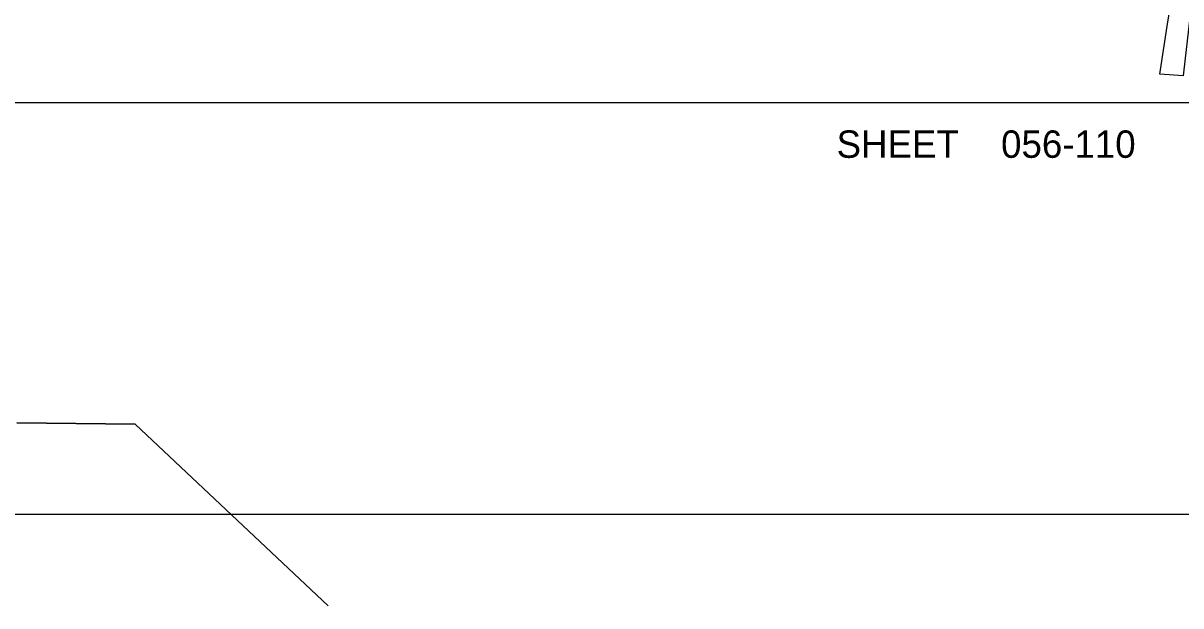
# Model space of a CAD drawing. Extents: x -25029 to 2274964, y -81170 to 687028.
# Drawn here: x 2058 to 2903, y -69115 to -68690 of the extents above; entities that cross this region are included whole.
import ezdxf

# ---------------------------------------------------------------- set-up
doc = ezdxf.new("R2010")
doc.units = 0
for name, color, linetype in [('60', 7, 'Continuous'), ('DV_X_Corp_Line', 7, 'Continuous'), ('ROAD', 7, 'Continuous'), ('TI_BORDER', 7, 'Continuous'), ('TI_SHEET', 7, 'Continuous')]:
    doc.layers.add(name, color=color, linetype=linetype)

msp = doc.modelspace()

# ---------------------------------------------------------------- linework, layer by layer
at = {"layer": '60'}
msp.add_lwpolyline([(251.64, -64748.36), (5251.64, -64748.36), (5251.64, -68748.36), (251.64, -68748.36)], close=True, dxfattribs=at)
at = {"layer": 'DV_X_Corp_Line'}
for p, q in [((2140.06, -68982.66), (2053.72, -68981.52)), ((2140.06, -68982.66), (2053.72, -68981.52)), ((2053.72, -68981.52), (2140.06, -68982.66)), ((2053.72, -68981.52), (2140.06, -68982.66)), ((2280.71, -69115.09), (2140.06, -68982.66)), ((2280.71, -69115.09), (2140.06, -68982.66)), ((2140.06, -68982.66), (2280.71, -69115.09)), ((2140.06, -68982.66), (2280.71, -69115.09))]:
    msp.add_line(p, q, dxfattribs=at)
at = {"layer": 'ROAD'}
msp.add_lwpolyline([(2882.4, -68254.24), (2882.17, -68277.66), (2892.32, -68343.98), (2899.34, -68435.28), (2906.66, -68531.2), (2911.73, -68594.23), (2912.37, -68639.35), (2909.38, -68686.07), (2904.77, -68726.47), (2904.45, -68728.49), (2887.38, -68727.45), (2893.16, -68689.12), (2898.85, -68656.89), (2895.22, -68595.61), (2889.73, -68519.55), (2879.49, -68454.89), (2873.2, -68395.69), (2867.96, -68327.59), (2866.45, -68273.79), (2862.49, -68256.79)], dxfattribs=at)
at = {"layer": 'TI_BORDER'}
msp.add_lwpolyline([(-48.36, -64448.36), (6951.64, -64448.36), (6951.64, -69048.36), (-48.36, -69048.36)], close=True, dxfattribs=at)

# ---------------------------------------------------------------- texts
at = {"layer": 'TI_SHEET'}
for s, p in [('SHEET', (2651.64, -68788.36)), ('056-110', (2771.64, -68788.36))]:
    msp.add_text(s, height=20, dxfattribs=at).set_placement(p)

doc.saveas('drawing.dxf')
